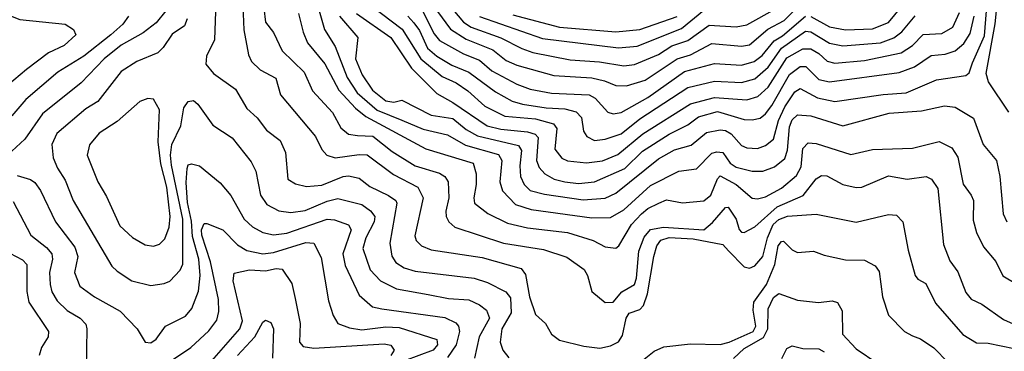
# Model space of a CAD drawing. Extents: x 1308313 to 1441400, y 959662 to 1036319.
# Tile 368 of 656: x 1373565 to 1377249, y 1013111 to 1014352. Entities that reach past the tile are written whole.
import ezdxf

# ---------------------------------------------------------------- set-up
doc = ezdxf.new("R2010")
doc.units = 0

msp = doc.modelspace()

# ---------------------------------------------------------------- linework, layer by layer
at = {"layer": '0CON10XD'}
for points in [[(1374397.4, 1014465), (1374403.4, 1014313.4), (1374420.4, 1014220.4), (1374432.1, 1014195), (1374465, 1014164.1), (1374523.2, 1014133.2), (1374541, 1014071), (1374671.8, 1013915), (1374695.4, 1013865.4), (1374714, 1013845), (1374745, 1013834.6), (1374835, 1013847.6), (1374865, 1013845.6), (1374962.9, 1013772.9), (1375055, 1013724.6), (1375074.8, 1013685), (1375043.3, 1013543.3), (1375048.2, 1013525), (1375068.5, 1013505), (1375105, 1013490.5), (1375295, 1013461.6), (1375440.5, 1013420.5), (1375457.6, 1013397.6), (1375472.3, 1013315), (1375495, 1013248), (1375531.9, 1013215), (1375555, 1013174.6), (1375585, 1013152), (1375675, 1013130), (1375735, 1013122.8), (1375775, 1013130.8), (1375805, 1013145.9), (1375819.7, 1013170.3), (1375833.9, 1013235), (1375845, 1013253.5), (1375885, 1013266.9), (1375898.5, 1013281.5), (1375914.3, 1013325.7), (1375937.7, 1013465), (1375949.1, 1013505), (1375963.3, 1013526.7), (1375995, 1013536.2), (1376085, 1013531.9), (1376195, 1013510), (1376216.9, 1013486.9)], [(1374663.3, 1014465), (1374705.7, 1014315), (1374745, 1014250.9), (1374790.1, 1014135), (1374827.9, 1014077.9), (1374902.8, 1014012.8), (1374995, 1013976.1), (1375075, 1013941.6), (1375165, 1013920.3), (1375232.3, 1013882.3), (1375356.8, 1013846.8), (1375368.9, 1013825), (1375361.3, 1013745), (1375371, 1013711), (1375419.5, 1013659.5), (1375478.2, 1013641.8), (1375705, 1013610.7), (1375775, 1013611.9), (1375825, 1013640.6), (1375925, 1013731), (1376030.8, 1013785), (1376096.6, 1013793.4), (1376155, 1013852.7), (1376172.8, 1013857.2), (1376195.1, 1013855.1), (1376223, 1013815), (1376245, 1013799.3), (1376304.8, 1013785.2), (1376345.3, 1013785.3), (1376389.2, 1013800.8), (1376427.5, 1013832.5), (1376437.1, 1013862.9), (1376445, 1013950.9), (1376455, 1013976.6), (1376475, 1013996.1), (1376525, 1013992), (1376645, 1013954.7), (1376818.1, 1014001.9), (1376939.3, 1014010.7), (1377025, 1014029.8), (1377065, 1014024.1), (1377133.5, 1013983.5), (1377169.2, 1013885), (1377220, 1013825), (1377231.5, 1013765), (1377244.7, 1013625), (1377257.7, 1013595)], [(1375131.5, 1014455), (1375225, 1014342), (1375253.9, 1014323.9), (1375365, 1014284.3), (1375443.9, 1014243.9), (1375485, 1014229.5), (1375625, 1014201.6), (1375733.7, 1014193.7), (1375825, 1014179.1)], [(1374882.2, 1014402.2), (1374995.9, 1014315.9), (1375065.2, 1014205), (1375145, 1014139.5), (1375198, 1014115), (1375241.2, 1014085), (1375305, 1014027.8), (1375380.6, 1013990.6), (1375495, 1013981), (1375562.3, 1013962.3), (1375574.1, 1013944.1), (1375567.6, 1013867.6), (1375593, 1013833), (1375615, 1013823), (1375686, 1013816)], [(1375096.3, 1014426.4), (1375176.6, 1014316.6), (1375235, 1014278.5), (1375335, 1014239.2), (1375385, 1014198.8), (1375425, 1014181), (1375563, 1014143), (1375705, 1014134.5), (1375752.6, 1014122.6), (1375795, 1014105.2), (1375835, 1014104.4)], [(1375835, 1014104.4), (1375905, 1014125.2), (1376024.7, 1014205), (1376075, 1014219.9), (1376155, 1014262.7), (1376265, 1014252.3), (1376295, 1014258.1), (1376364.2, 1014315.8), (1376425, 1014349.1), (1376478.1, 1014401.9)], [(1376525, 1014364), (1376595, 1014324.5), (1376654.3, 1014314.3), (1376755, 1014318.1), (1376815, 1014340.9), (1376880.6, 1014419.4)], [(1373508.2, 1014375), (1373565, 1014352.2), (1373735.7, 1014335), (1373766.9, 1014315), (1373774.5, 1014295), (1373731.2, 1014255), (1373672.6, 1014227.4), (1373590.3, 1014165), (1373470.4, 1014065)], [(1374111.7, 1014385), (1374075, 1014340.4), (1374027, 1014303), (1373945, 1014257), (1373881, 1014205), (1373794.8, 1014115.2), (1373650.1, 1013999.9), (1373584.8, 1013905.2), (1373535, 1013859.6)], [(1373972.3, 1014365), (1373951.1, 1014335), (1373905.8, 1014295), (1373805, 1014215.2), (1373708, 1014155), (1373587.4, 1014052.6), (1373535, 1013992.1)], [(1374297.3, 1014382.7), (1374293.5, 1014276.5), (1374263.6, 1014215), (1374261.5, 1014185), (1374290.1, 1014150.1), (1374372.2, 1014092.2), (1374415, 1014019.5), (1374452.9, 1013985), (1374488.4, 1013938.4), (1374539.1, 1013899.1), (1374559.6, 1013855), (1374568.6, 1013755), (1374596.9, 1013736.9), (1374637.8, 1013727.8), (1374695, 1013732.1), (1374774.7, 1013764.7), (1374795, 1013767), (1374835, 1013758.4), (1374875, 1013727), (1374944.4, 1013694.4), (1374972.5, 1013675), (1374976.5, 1013665), (1374949.8, 1013515), (1374957.1, 1013467.1), (1374972.8, 1013442.8), (1375003.4, 1013423.4), (1375045, 1013410), (1375265, 1013384.8), (1375315, 1013367.7), (1375383.7, 1013333.7), (1375400.6, 1013310.6), (1375404.1, 1013255), (1375369.1, 1013195), (1375362.7, 1013145), (1375372, 1013115), (1375395, 1013086.4)], [(1374477.8, 1014395), (1374485, 1014342.5), (1374515, 1014304.4), (1374547.2, 1014235), (1374628.8, 1014155), (1374660.3, 1014085), (1374734.7, 1014005), (1374766.7, 1013946.7), (1374795, 1013923.6), (1374828.2, 1013918.2), (1374885.8, 1013915.8), (1374958.6, 1013858.6), (1375044.4, 1013804.4), (1375135, 1013777.1), (1375156.1, 1013765), (1375167.5, 1013745), (1375170, 1013685), (1375158.8, 1013635), (1375160, 1013615), (1375170.6, 1013595), (1375192.9, 1013575), (1375375, 1013514.8), (1375525, 1013492.1), (1375612.5, 1013462.5), (1375676.6, 1013416.6), (1375689.2, 1013395), (1375705.6, 1013335), (1375755, 1013293.3), (1375785, 1013294.5), (1375817.1, 1013332.9), (1375865, 1013360.7), (1375872.4, 1013385), (1375880.9, 1013485), (1375901.6, 1013538.4), (1375925, 1013566.9), (1375974.2, 1013575.8), (1376124.2, 1013565.8), (1376157.4, 1013592.6), (1376205, 1013648.9), (1376215, 1013650.4), (1376245.2, 1013605), (1376256.9, 1013566.9), (1376265, 1013556.7), (1376275, 1013555.5), (1376315, 1013576.4), (1376398.4, 1013651.6), (1376495.6, 1013694.4), (1376545, 1013755.9), (1376565, 1013768.4), (1376585, 1013767.1), (1376645, 1013735.3), (1376695, 1013723.4), (1376715.5, 1013725.5), (1376815, 1013767.3), (1376885, 1013754.3), (1376956.7, 1013765), (1376976.7, 1013755), (1376999.6, 1013719.6), (1377020.6, 1013510.6), (1377045, 1013449.2), (1377075, 1013408.6), (1377105, 1013330.9)], [(1374608, 1014375), (1374625.3, 1014304.7), (1374642.3, 1014265), (1374706.1, 1014186.1), (1374758.5, 1014088.5), (1374820.9, 1014020.9), (1374859.4, 1013989.4), (1375085, 1013868.5), (1375262, 1013815), (1375273.3, 1013775), (1375273.1, 1013735), (1375263.7, 1013685), (1375266.8, 1013665), (1375316.6, 1013626.6), (1375389.9, 1013589.9), (1375465, 1013572.7), (1375615, 1013554.8), (1375710, 1013525), (1375755, 1013501.8), (1375795, 1013497.1), (1375806.1, 1013505), (1375854.4, 1013585), (1375891.3, 1013625), (1375915, 1013644.8), (1375955.6, 1013665.6), (1375985, 1013677.7), (1376044.2, 1013665.8), (1376125, 1013673.6), (1376150.2, 1013695), (1376175, 1013756.7), (1376185, 1013766.8), (1376244.9, 1013734.9), (1376305, 1013684), (1376325, 1013680.8), (1376355, 1013689.1), (1376415, 1013721.1), (1376471.6, 1013768.4), (1376489, 1013801), (1376495, 1013870), (1376515, 1013890.8), (1376545, 1013888.6), (1376675, 1013846.8), (1376755, 1013865.7), (1376905, 1013871), (1377005, 1013896.1), (1377051.7, 1013871.7), (1377075, 1013836.9), (1377095, 1013735.8), (1377125, 1013695.5), (1377133.1, 1013675), (1377131.9, 1013601.9), (1377144.4, 1013555.6), (1377171.1, 1013501.1), (1377217.2, 1013447.2), (1377242.6, 1013392.6), (1377295, 1013361.5)], [(1374760.9, 1014365), (1374830, 1014285), (1374821.6, 1014205), (1374846.2, 1014145), (1374885, 1014088), (1374935, 1014048.3), (1374965, 1014042.7), (1374995, 1014050.9), (1375105, 1013994.8), (1375185, 1013981.5), (1375235, 1013941.2), (1375277.4, 1013917.4), (1375431.5, 1013881.5), (1375442.5, 1013862.5), (1375436, 1013805), (1375438.9, 1013765), (1375452.3, 1013735), (1375475, 1013713), (1375528.5, 1013698.5), (1375672.7, 1013677.3), (1375755, 1013684.1)], [(1374825, 1014374.8), (1374953.3, 1014285), (1375030.5, 1014170.5), (1375125.4, 1014075.4), (1375185, 1014042.3), (1375313.3, 1013955), (1375365, 1013942.2), (1375465, 1013932.6), (1375493.2, 1013923.2), (1375505, 1013910.5), (1375498.9, 1013825), (1375508.8, 1013798.8), (1375529.1, 1013775), (1375564.9, 1013754.9), (1375605, 1013745.5), (1375655, 1013738.8), (1375715, 1013744.8)], [(1375016.5, 1014365), (1375040, 1014340), (1375060.9, 1014310.9), (1375090.3, 1014245), (1375125, 1014215.5), (1375182, 1014182), (1375245, 1014155.5), (1375345, 1014081.7), (1375407.4, 1014047.4), (1375446.2, 1014036.2), (1375535, 1014022), (1375605, 1014018.1), (1375647.2, 1014007.2), (1375666.2, 1013986.2), (1375674.1, 1013935), (1375686.2, 1013915), (1375715, 1013900.2)], [(1375072.7, 1014382.7), (1375115, 1014299), (1375135, 1014274.1), (1375225, 1014223.6), (1375285, 1014199.8), (1375330.8, 1014160.8), (1375425, 1014110.2), (1375475, 1014091.4), (1375555, 1014077.1), (1375695, 1014070.7), (1375717.6, 1014057.6), (1375765, 1014005.3), (1375785, 1014000)], [(1375285, 1014363.3), (1375521.3, 1014281.3), (1375805, 1014246.1)], [(1375409.6, 1014369.6), (1375585, 1014324.3), (1375795, 1014306.3)], [(1375686, 1013816), (1375745, 1013823.4), (1375802.6, 1013847.4), (1375896, 1013925), (1376075, 1014036.8), (1376165, 1014061), (1376285, 1014051.4), (1376326.3, 1014063.7), (1376365, 1014099.8), (1376435, 1014209.2), (1376495, 1014242.9), (1376525, 1014242.2), (1376555.2, 1014225), (1376586.3, 1014196.3), (1376615, 1014189), (1376725, 1014198.9), (1376862.6, 1014227.4), (1376904.7, 1014255), (1376945, 1014296.8), (1377015, 1014300.4), (1377055.9, 1014324.1), (1377081, 1014379)], [(1375715, 1013900.2), (1375755, 1013904), (1375815, 1013924.8), (1375885, 1013981.1), (1376065, 1014098.5), (1376165, 1014121.9), (1376265, 1014117.3), (1376315, 1014130.3), (1376365, 1014174.5), (1376415, 1014244.6), (1376505, 1014309.4), (1376525, 1014306.3), (1376595, 1014263.9), (1376644, 1014254), (1376785, 1014265.1), (1376835.6, 1014284.4), (1376865, 1014306), (1376915, 1014366)], [(1375715, 1013744.8), (1375829.5, 1013795), (1375895, 1013860.2), (1375995, 1013923.4), (1376065, 1013957.9), (1376105, 1013987.6), (1376175, 1014008.6), (1376275, 1013978.7), (1376305, 1013976.9), (1376335, 1013983.8), (1376355, 1013999.3), (1376378.9, 1014031.1), (1376445, 1014146.5), (1376485, 1014176), (1376506.5, 1014176.5), (1376555, 1014128.5), (1376595, 1014119.1), (1376855, 1014154.1), (1376912.3, 1014175), (1376975, 1014217.5), (1377026.9, 1014223.1), (1377065, 1014235.2), (1377097.7, 1014262.3), (1377120.4, 1014299.6), (1377135.4, 1014365)], [(1375755, 1013684.1), (1375795, 1013702.8), (1375955, 1013831.6), (1376015, 1013864.1), (1376077.6, 1013882.4), (1376135, 1013929.4), (1376185, 1013939.8), (1376205, 1013937.3), (1376227.3, 1013925), (1376265, 1013881.1), (1376285, 1013871.9), (1376325, 1013870.3), (1376355, 1013880.3), (1376385.2, 1013905), (1376404.2, 1013975), (1376427.1, 1014025), (1376465, 1014081.9), (1376485, 1014094.3), (1376549.9, 1014059.9), (1376615, 1014045.2), (1376795, 1014072.3), (1376881.9, 1014078.1), (1376995, 1014126.2), (1377105, 1014143.3), (1377116.8, 1014153.2), (1377129.1, 1014190.9), (1377175, 1014291.8), (1377181.8, 1014385)], [(1375785, 1014000), (1375815, 1014004.1), (1375915, 1014061), (1376052.5, 1014157.5), (1376165, 1014187.8), (1376265, 1014181.4), (1376313.4, 1014195), (1376342.2, 1014217.8), (1376387.2, 1014272.8), (1376419, 1014291), (1376505, 1014365.1)], [(1375795, 1014306.3), (1375885, 1014314.9), (1376025, 1014364.3)], [(1375805, 1014246.1), (1375875, 1014252.3), (1376041.2, 1014318.8), (1376125, 1014387.9)], [(1375825, 1014179.1), (1375865, 1014183.7), (1375955, 1014221.9), (1376005, 1014254.3), (1376065, 1014273.9), (1376145, 1014331.7), (1376245, 1014324.8), (1376285, 1014332.9), (1376395, 1014393.8)], [(1377265, 1014005.3), (1377189.5, 1014119.5), (1377180.4, 1014150.4), (1377214.4, 1014335.7), (1377218.9, 1014385)], [(1374191.4, 1014355), (1374181, 1014329), (1374135, 1014297.1), (1374102.2, 1014247.8), (1374081.8, 1014228.2), (1374003.1, 1014195), (1373945, 1014158), (1373857.5, 1014045), (1373812.1, 1014017.9), (1373704.5, 1013925.5), (1373685.8, 1013885), (1373690, 1013835), (1373706, 1013796), (1373735, 1013751.1), (1373765.2, 1013675), (1373909.9, 1013429.9), (1373930, 1013410), (1373984.3, 1013375), (1374055, 1013356.8), (1374105, 1013363.9), (1374126.6, 1013373.4), (1374165, 1013413.8), (1374175, 1013436.2), (1374175.1, 1013604.9), (1374133.2, 1013806.8), (1374129.4, 1013845), (1374133.8, 1013885), (1374168.4, 1013955), (1374178.7, 1014021.3), (1374195, 1014045.5), (1374215, 1014049.4), (1374231.4, 1014035), (1374287.1, 1013957.1), (1374360, 1013910), (1374430.4, 1013820.4), (1374448.8, 1013785), (1374465.6, 1013695.6), (1374489.6, 1013659.6), (1374535, 1013636.8), (1374579.8, 1013629.8), (1374632.6, 1013637.4), (1374715, 1013672.1), (1374755, 1013682.4), (1374845, 1013659.8), (1374877, 1013637), (1374893.6, 1013615), (1374891.6, 1013595), (1374859.8, 1013535), (1374848.9, 1013495), (1374875.9, 1013415.9), (1374915, 1013374.1), (1374975, 1013344), (1375092.7, 1013322.7)], [(1374065, 1013504.6), (1374088.3, 1013511.7), (1374107.9, 1013532.1), (1374123.7, 1013575), (1374127.6, 1013615), (1374114.9, 1013725), (1374092.8, 1013812.8), (1374083.5, 1013895), (1374088.5, 1014015), (1374065, 1014053.8), (1374045, 1014057.1), (1374015, 1014045.7), (1373929.4, 1013970.6), (1373862.8, 1013927.2), (1373826, 1013884), (1373816.9, 1013845), (1373856.9, 1013745), (1373889.8, 1013689.8), (1373940.1, 1013580.1), (1373987.1, 1013537.1), (1374035, 1013509.6), (1374065, 1013504.6)], [(1374209, 1013271), (1374233.7, 1013336.3), (1374239.9, 1013395), (1374234.9, 1013455), (1374210.9, 1013540.9), (1374208.2, 1013598.2), (1374192.4, 1013667.6), (1374187.2, 1013742.8), (1374191.8, 1013795), (1374195, 1013808), (1374207.5, 1013812.5), (1374237.5, 1013805), (1374315, 1013740.6), (1374355, 1013693.5), (1374405, 1013604.7), (1374436.5, 1013576.5), (1374475, 1013555.7), (1374515, 1013546), (1374565, 1013552.3), (1374715, 1013604.8), (1374742.7, 1013602.7), (1374795, 1013583.8), (1374805.2, 1013565), (1374773.9, 1013475), (1374782.2, 1013432.2), (1374835, 1013320.9), (1374885, 1013276.8), (1374919.9, 1013269.9), (1375155, 1013237.7), (1375197.3, 1013217.3), (1375207, 1013205), (1375211, 1013185), (1375197.6, 1013135), (1375165, 1013086.9)], [(1373555, 1013768.9), (1373605, 1013754), (1373622.1, 1013742.1), (1373642.8, 1013712.8), (1373699.3, 1013595), (1373770.8, 1013500.8), (1373782.5, 1013465), (1373770.6, 1013405), (1373790.4, 1013355), (1373845, 1013314.1), (1373941.2, 1013261.2), (1374004, 1013195), (1374035, 1013144.4), (1374055, 1013142.9), (1374075, 1013155.7), (1374110.8, 1013205), (1374185, 1013242.2), (1374209, 1013271)], [(1373540.9, 1013670.9), (1373606.6, 1013545), (1373665, 1013499.2), (1373684.8, 1013475), (1373688.3, 1013455), (1373676.8, 1013405), (1373679.1, 1013360.9), (1373685, 1013333.1), (1373705, 1013300), (1373743.2, 1013263.2), (1373790.9, 1013235), (1373812.4, 1013212.4), (1373816.8, 1013195), (1373813.5, 1013045)], [(1376216.9, 1013486.9), (1376275, 1013426.2), (1376295, 1013422.2), (1376315, 1013430), (1376344.8, 1013465), (1376362.4, 1013535), (1376384.1, 1013585), (1376405, 1013603.7), (1376436.9, 1013616.9), (1376545, 1013624.1), (1376695, 1013594), (1376815, 1013622.3), (1376845, 1013620.8), (1376869.5, 1013595), (1376889.3, 1013489.3), (1376915.5, 1013395), (1376925, 1013380.6), (1376955, 1013364.3), (1376991, 1013291), (1377093.2, 1013173.2), (1377145, 1013142.2), (1377188.7, 1013141.3), (1377285, 1013121.2)], [(1373985, 1012976.9), (1374204.9, 1013125.1), (1374272.1, 1013187.9), (1374302.5, 1013227.5), (1374310.4, 1013259.6), (1374308.5, 1013305), (1374279, 1013445), (1374245.8, 1013545), (1374245.7, 1013565), (1374255, 1013588.5), (1374265, 1013589.6), (1374325, 1013565.9), (1374379.6, 1013509.6), (1374415, 1013487.8), (1374474.5, 1013475.5), (1374515, 1013480), (1374635, 1013518.4), (1374665.2, 1013515.2), (1374692.3, 1013462.3), (1374720.1, 1013300.1), (1374738.2, 1013245), (1374755.6, 1013215), (1374798.7, 1013198.7), (1374845, 1013191.4), (1374935, 1013202.1), (1374985, 1013199.5), (1375125.4, 1013155), (1375127.8, 1013135), (1375111.5, 1013115), (1375004.8, 1013075)], [(1375888.3, 1013071.7), (1375939, 1013111), (1375975, 1013127.1), (1376075, 1013138.6), (1376185, 1013136), (1376218.9, 1013145), (1376308.7, 1013185), (1376319.6, 1013205), (1376309.1, 1013265), (1376311.3, 1013295), (1376358.7, 1013361.3), (1376390.6, 1013435), (1376402.4, 1013505), (1376415, 1013521.6), (1376422.5, 1013522.5), (1376455, 1013490), (1376475, 1013480), (1376535, 1013485.5), (1376575, 1013470.4), (1376655, 1013452.7), (1376725, 1013451.2), (1376765, 1013430.5), (1376779.9, 1013409.9), (1376793.1, 1013315), (1376815, 1013246), (1376875.3, 1013185.3), (1376905, 1013169.2)], [(1373528.3, 1013478.3), (1373575, 1013453.4), (1373592, 1013435), (1373591.6, 1013335), (1373599.2, 1013295), (1373673.3, 1013185), (1373671.3, 1013165), (1373646.1, 1013125), (1373637.9, 1013095)], [(1374275, 1013065.3), (1374388.6, 1013195), (1374398.1, 1013225), (1374363.5, 1013375), (1374367.3, 1013402.7), (1374424.8, 1013415.2), (1374485, 1013411.9), (1374525, 1013420), (1374547.5, 1013417.5), (1374583.1, 1013365), (1374595, 1013308)], [(1376235.7, 1013084.3), (1376275, 1013121), (1376348.1, 1013161.9), (1376364, 1013195), (1376365, 1013269.5), (1376385, 1013312.2), (1376405, 1013327.5), (1376475, 1013301.8), (1376553.2, 1013293.2), (1376605, 1013299.5), (1376625, 1013292.9), (1376642.3, 1013262.3), (1376643.2, 1013175), (1376695, 1013120.5), (1376775, 1013064.6)], [(1377105, 1013330.9), (1377125, 1013305.4), (1377165, 1013286.8), (1377245, 1013230), (1377315, 1013198.5)], [(1374595, 1013308), (1374613.7, 1013215), (1374612.1, 1013145), (1374625, 1013128.2), (1374665, 1013122.5), (1374929, 1013139), (1374953.3, 1013133.2), (1374965.4, 1013115.4), (1374953.4, 1013095)], [(1375092.7, 1013322.7), (1375168.7, 1013308.7), (1375245, 1013302.9), (1375284.6, 1013285), (1375311.6, 1013265), (1375322.4, 1013235), (1375284.3, 1013165), (1375267.1, 1013085)], [(1374379.4, 1013095), (1374444.5, 1013165), (1374475, 1013219.6), (1374485, 1013227.3), (1374505, 1013218.5), (1374514.8, 1013195), (1374510.5, 1013085)], [(1376905, 1013169.2), (1376935, 1013157.9), (1376985, 1013123.8), (1377038.5, 1013068.5), (1377095, 1013047.2), (1377191.3, 1013051.3), (1377305, 1013035.6)], [(1376416.1, 1013083.9), (1376435, 1013121.5), (1376455, 1013131.1), (1376495, 1013121.4), (1376555, 1013119.5), (1376575, 1013108.8)]]:
    msp.add_lwpolyline(points, dxfattribs=at)

doc.saveas('drawing.dxf')
